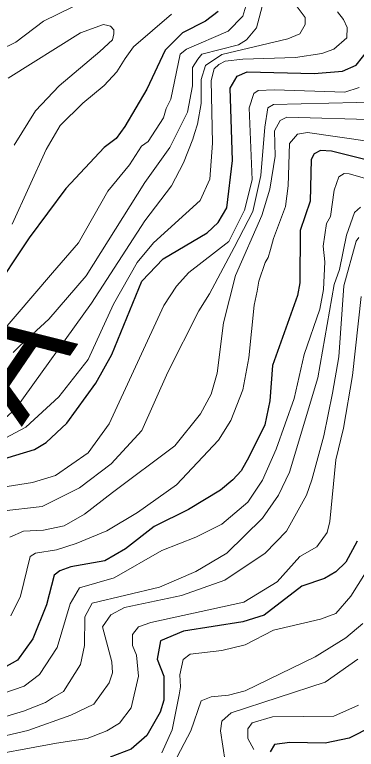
# Model space of a CAD drawing. Extents: x 423 to 448.8, y 7456.3 to 7484.
# Drawn here: x 433.451 to 433.933, y 7470.849 to 7471.885 of the extents above; entities that cross this region are included whole.
import ezdxf
from ezdxf.enums import TextEntityAlignment as Align

# ---------------------------------------------------------------- set-up
doc = ezdxf.new("R2010")
doc.units = 0
doc.header["$LTSCALE"] = 0.032
doc.layers.add('1', color=7, linetype='Continuous', lineweight=25)
doc.layers.add('2', color=7, linetype='Continuous', lineweight=13)
doc.layers.add('61', color=7, linetype='Continuous')

msp = doc.modelspace()

# ---------------------------------------------------------------- linework, layer by layer
at = {"layer": '1'}
for points in [[(433.738, 7471.8897), (433.7202, 7471.8758), (433.6877, 7471.8595), (433.663, 7471.8348), (433.6374, 7471.7799), (433.6065, 7471.7273), (433.5941, 7471.7103), (433.5771, 7471.6979), (433.523, 7471.6399), (433.4711, 7471.5703), (433.3605, 7471.4048)], [(433.4951, 7471.2818), (433.5245, 7471.3088), (433.5655, 7471.3653), (433.5879, 7471.4056), (433.6305, 7471.5092), (433.6606, 7471.5409), (433.7225, 7471.5773), (433.738, 7471.5919), (433.7504, 7471.6128), (433.7581, 7471.6794), (433.755, 7471.7815), (433.765, 7471.7984), (433.7789, 7471.8047), (433.8734, 7471.8023), (433.9136, 7471.8054), (433.9329, 7471.8139), (433.9507, 7471.8363)], [(433.9693, 7471.6747), (433.8981, 7471.6925), (433.8826, 7471.6933), (433.8733, 7471.6886), (433.8695, 7471.6809), (433.8679, 7471.6221), (433.8538, 7471.5807), (433.8535, 7471.5069), (433.8501, 7471.4891), (433.8146, 7471.3901)], [(433.8146, 7471.3901), (433.8107, 7471.3406), (433.8037, 7471.3066), (433.7813, 7471.2609), (433.7705, 7471.2416), (433.7589, 7471.2292), (433.7411, 7471.2145), (433.6962, 7471.1874), (433.6475, 7471.1635), (433.6073, 7471.1317), (433.5779, 7471.1147), (433.5299, 7471.1062), (433.5145, 7471.1008), (433.5067, 7471.0946), (433.4959, 7471.0529), (433.4765, 7471.0049), (433.4549, 7470.9747), (433.4356, 7470.9639)], [(433.3992, 7471.2478), (433.4789, 7471.2717), (433.4951, 7471.2818)], [(433.9344, 7471.1426), (433.9182, 7471.1132), (433.9043, 7471.0992), (433.888, 7471.09), (433.8563, 7471.0791), (433.8029, 7471.0382), (433.7728, 7471.0289), (433.6893, 7471.0157), (433.6567, 7471.0018), (433.6521, 7470.9763), (433.6614, 7470.9523), (433.6614, 7470.9183), (433.656, 7470.9013), (433.6374, 7470.8687), (433.615, 7470.8494), (433.5856, 7470.8378)], [(433.9553, 7470.8811), (433.9229, 7470.8649), (433.8888, 7470.8579), (433.8393, 7470.8587), (433.8176, 7470.8556), (433.8114, 7470.8455)]]:
    msp.add_lwpolyline(points, dxfattribs=at)
at = {"layer": '2'}
for points in [[(433.4054, 7471.2872), (433.4526, 7471.3298), (433.5593, 7471.4783), (433.6343, 7471.5943), (433.6722, 7471.6438), (433.6892, 7471.6763), (433.7024, 7471.7095), (433.7044, 7471.7176), (433.7087, 7471.7308), (433.714, 7471.76), (433.714, 7471.7938), (433.72, 7471.8133), (433.7433, 7471.829), (433.8362, 7471.851), (433.8532, 7471.858), (433.8609, 7471.8712), (433.8609, 7471.8812), (433.8269, 7471.9269)], [(433.7797, 7471.9068), (433.7728, 7471.8828), (433.7519, 7471.8619), (433.6931, 7471.8364), (433.6846, 7471.8294), (433.6714, 7471.766), (433.6645, 7471.7528), (433.6608, 7471.7398), (433.639, 7471.7064), (433.6297, 7471.6995), (433.6127, 7471.6732), (433.5825, 7471.636), (433.5407, 7471.5633), (433.5044, 7471.5208), (433.4263, 7471.4303)], [(433.8022, 7471.9037), (433.7921, 7471.8665), (433.7782, 7471.8495), (433.7666, 7471.8425), (433.7148, 7471.8294), (433.7093, 7471.8224), (433.7016, 7471.8108), (433.7016, 7471.7846), (433.6947, 7471.7474), (433.6699, 7471.6979), (433.6343, 7471.6484), (433.5516, 7471.5169), (433.499, 7471.4558), (433.458, 7471.4179), (433.4487, 7471.4086)], [(433.0133, 7471.8882), (433.0589, 7471.858), (433.1161, 7471.8108), (433.1293, 7471.8031), (433.2113, 7471.7737), (433.2236, 7471.7722), (433.2337, 7471.7753), (433.2492, 7471.8031), (433.26, 7471.8108), (433.2809, 7471.807), (433.3134, 7471.7822), (433.3342, 7471.7776), (433.3497, 7471.7853), (433.386, 7471.8155), (433.4077, 7471.8247), (433.4525, 7471.8464), (433.4913, 7471.8758), (433.533, 7471.8959)], [(433.4007, 7471.2686), (433.4665, 7471.3034), (433.5129, 7471.346), (433.5547, 7471.3986), (433.5902, 7471.4767), (433.6235, 7471.5355), (433.6467, 7471.5633), (433.7124, 7471.6229), (433.7264, 7471.653), (433.7302, 7471.7041), (433.7279, 7471.7923), (433.7326, 7471.8085), (433.7388, 7471.8147), (433.7481, 7471.8193), (433.7728, 7471.8224), (433.8471, 7471.8248), (433.8842, 7471.8302), (433.9012, 7471.8363), (433.9198, 7471.8526), (433.9199, 7471.8672), (433.9151, 7471.8781), (433.9066, 7471.8889)], [(433.6722, 7471.8858), (433.6186, 7471.8397), (433.6067, 7471.8231), (433.5949, 7471.8047), (433.5771, 7471.7853), (433.5469, 7471.7605), (433.5152, 7471.7288), (433.4951, 7471.6948), (433.4471, 7471.5896)], [(433.4417, 7471.7954), (433.5439, 7471.8595), (433.5763, 7471.8711), (433.5825, 7471.8696), (433.586, 7471.8691), (433.5908, 7471.8638), (433.5908, 7471.858), (433.5887, 7471.8495), (433.5709, 7471.8333), (433.5137, 7471.7845), (433.4804, 7471.7497), (433.4502, 7471.701)], [(433.9368, 7471.7822), (433.9167, 7471.776), (433.8177, 7471.7791), (433.7944, 7471.7783), (433.7882, 7471.7737), (433.782, 7471.7536), (433.7859, 7471.652)], [(433.8037, 7471.7265), (433.8083, 7471.7536), (433.8161, 7471.7583), (433.9724, 7471.7621)], [(433.9662, 7471.7366), (433.8347, 7471.7405), (433.8254, 7471.7358), (433.8176, 7471.7211), (433.8184, 7471.6856), (433.8107, 7471.6391), (433.7998, 7471.602), (433.7623, 7471.5173), (433.7457, 7471.4504), (433.7364, 7471.3793), (433.7279, 7471.3499), (433.7132, 7471.322), (433.6769, 7471.2771), (433.5887, 7471.2114), (433.5492, 7471.1805), (433.5207, 7471.1642), (433.4913, 7471.158), (433.4634, 7471.1565), (433.4441, 7471.148)], [(433.4317, 7471.1851), (433.4897, 7471.1913), (433.5423, 7471.2176), (433.5872, 7471.2516), (433.6304, 7471.2988), (433.6668, 7471.3808), (433.7109, 7471.4674), (433.7256, 7471.4914), (433.7608, 7471.5567), (433.7869, 7471.6075), (433.798, 7471.6584), (433.8037, 7471.7265)], [(433.9522, 7471.7064), (433.8641, 7471.7188), (433.8502, 7471.7165), (433.8385, 7471.7033), (433.837, 7471.6438), (433.8331, 7471.6144), (433.8161, 7471.5695), (433.8117, 7471.5541), (433.8084, 7471.5424), (433.8045, 7471.5358), (433.7952, 7471.5092), (433.7929, 7471.4953), (433.789, 7471.4752), (433.7813, 7471.4009), (433.7728, 7471.3561), (433.7557, 7471.3127), (433.7387, 7471.2849), (433.6792, 7471.2222), (433.6243, 7471.1828), (433.581, 7471.1572), (433.5377, 7471.1395), (433.5098, 7471.1302), (433.4804, 7471.1255), (433.4727, 7471.1209), (433.4588, 7471.0652), (433.4456, 7471.0374)], [(433.9847, 7471.643), (433.9229, 7471.6608), (433.9158, 7471.6612), (433.9081, 7471.6562), (433.9019, 7471.6376), (433.8965, 7471.6005), (433.8911, 7471.5904), (433.8861, 7471.5584), (433.8884, 7471.5366), (433.8869, 7471.4976), (433.8817, 7471.4698), (433.8594, 7471.4056), (433.8455, 7471.3437), (433.82, 7471.2725), (433.8006, 7471.2284), (433.7797, 7471.1975), (433.7434, 7471.1665), (433.7063, 7471.148), (433.6583, 7471.1294), (433.591, 7471.0907), (433.5423, 7471.0768), (433.5291, 7471.0544), (433.5106, 7470.9925), (433.4858, 7470.9546), (433.4642, 7470.9383), (433.4356, 7470.9283)], [(433.7859, 7471.652), (433.7754, 7471.6092), (433.7529, 7471.565), (433.6966, 7471.5215), (433.6792, 7471.5022), (433.6614, 7471.4751), (433.584, 7471.3081), (433.5547, 7471.2671), (433.5083, 7471.2354), (433.4758, 7471.2253), (433.4217, 7471.2168)], [(433.9391, 7471.6136), (433.9306, 7471.6059), (433.919, 7471.5742), (433.9092, 7471.5255), (433.9017, 7471.5045), (433.8787, 7471.3731), (433.8385, 7471.24), (433.8231, 7471.2076), (433.8006, 7471.175), (433.7503, 7471.1255), (433.7063, 7471.1), (433.6552, 7471.0776), (433.5601, 7471.0552), (433.55, 7471.0358), (433.5492, 7470.9956), (433.5438, 7470.9685), (433.5199, 7470.9306), (433.504, 7470.9217), (433.4944, 7470.9152), (433.4634, 7470.9028), (433.2926, 7470.8515), (433.1943, 7470.8361)], [(433.9367, 7471.571), (433.9329, 7471.5657), (433.9156, 7471.5028), (433.9081, 7471.4025), (433.8996, 7471.3514), (433.8873, 7471.2911), (433.8702, 7471.2292), (433.8625, 7471.2076), (433.8346, 7471.1565), (433.8045, 7471.1256), (433.7473, 7471.0876), (433.6862, 7471.066), (433.6057, 7471.049), (433.5864, 7471.0389), (433.5748, 7471.0219), (433.5879, 7470.9724), (433.5887, 7470.9569), (433.584, 7470.943), (433.5624, 7470.9128), (433.5299, 7470.8974), (433.4696, 7470.8757), (433.2747, 7470.8301)], [(433.3923, 7470.8363), (433.5098, 7470.8579), (433.5531, 7470.8641), (433.581, 7470.8749), (433.5987, 7470.8857), (433.615, 7470.9075), (433.6258, 7470.9523), (433.6227, 7470.9817), (433.6173, 7470.9956), (433.6173, 7471.0111), (433.6258, 7471.0219), (433.6429, 7471.0281), (433.7744, 7471.0567), (433.8215, 7471.0853), (433.8532, 7471.1209), (433.8772, 7471.1348), (433.8919, 7471.155), (433.8958, 7471.1704), (433.9043, 7471.2571), (433.9151, 7471.3019), (433.9275, 7471.3762), (433.9398, 7471.4875)], [(433.946, 7471.0977), (433.9252, 7471.0652), (433.9042, 7471.0405), (433.8826, 7471.0327), (433.8161, 7471.0173), (433.7759, 7470.9964), (433.7434, 7470.9886), (433.6986, 7470.9832), (433.6885, 7470.9755), (433.6838, 7470.9539), (433.6847, 7470.937), (433.6831, 7470.926), (433.673, 7470.8765), (433.6583, 7470.844)], [(433.9422, 7471.0266), (433.9182, 7471.0064), (433.8749, 7470.9794), (433.7759, 7470.9314), (433.7527, 7470.9252), (433.7279, 7470.9229), (433.714, 7470.9175), (433.6993, 7470.875), (433.6753, 7470.8293)], [(433.9352, 7470.9763), (433.8888, 7470.9438), (433.7565, 7470.9005), (433.7434, 7470.8889), (433.7411, 7470.875), (433.748, 7470.8317)], [(433.936, 7470.9113), (433.9012, 7470.8958), (433.8146, 7470.895), (433.7859, 7470.8865), (433.7797, 7470.8781), (433.7797, 7470.8641), (433.7883, 7470.8486)]]:
    msp.add_lwpolyline(points, dxfattribs=at)

# ---------------------------------------------------------------- texts
at = {"layer": '61'}
msp.add_text('A', height=0.16, rotation=55.708, dxfattribs=at).set_placement((433.5007, 7471.3622), align=Align.CENTER)

doc.saveas('drawing.dxf')
